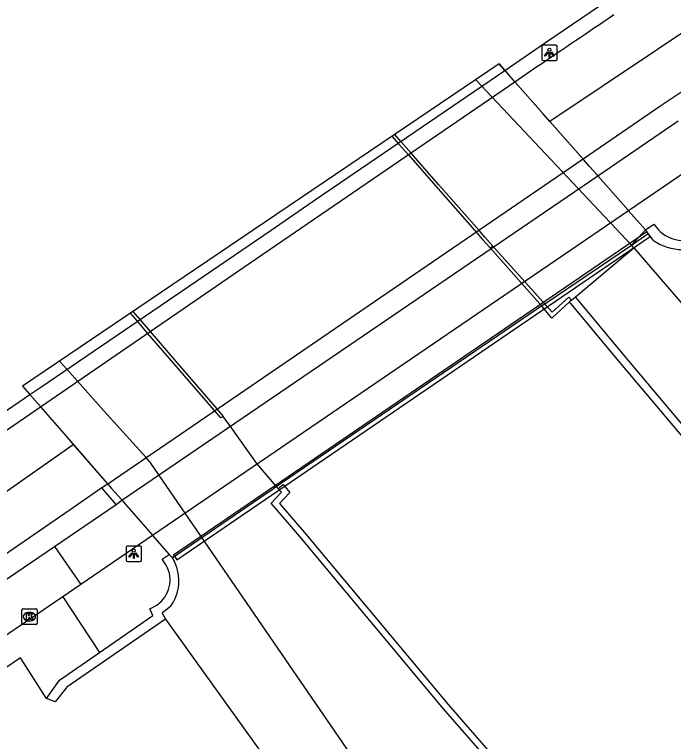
# Model space of a CAD drawing. Extents: x 157692 to 159670, y 381454 to 383289.
# Drawn here: x 157921.96 to 157964.62, y 383160.61 to 383207.7 of the extents above; entities that cross this region are included whole.
import ezdxf

# ---------------------------------------------------------------- set-up
doc = ezdxf.new("R2010")
doc.units = 0
for name, color, linetype in [('IMGEO_Berm_gesloten', 7, 'Continuous'), ('IMGEO_Berm_open', 7, 'Continuous'), ('IMGEO_Dek', 7, 'Continuous'), ('IMGEO_Fietspad_gesloten', 7, 'Continuous'), ('IMGEO_Fietspad_open', 7, 'Continuous'), ('IMGEO_Groenvoorziening', 7, 'Continuous'), ('IMGEO_Hek', 7, 'Continuous'), ('IMGEO_Kademuur', 7, 'Continuous'), ('IMGEO_Kolk', 7, 'Continuous'), ('IMGEO_Lichtpunt', 7, 'Continuous'), ('IMGEO_Muur', 7, 'Continuous'), ('IMGEO_OVBaan_gesloten', 7, 'Continuous'), ('IMGEO_Rijbaan_regionaal_gesloten', 7, 'Continuous'), ('IMGEO_Terreindeel_gesloten', 7, 'Continuous'), ('IMGEO_Verkeerseiland_gesloten', 7, 'Continuous'), ('IMGEO_Voetpad_open', 7, 'Continuous'), ('IMGEO_Waterloop', 7, 'Continuous')]:
    doc.layers.add(name, color=color, linetype=linetype)

msp = doc.modelspace()

# ---------------------------------------------------------------- linework, layer by layer
at = {"layer": 'IMGEO_Berm_gesloten'}
for points in [[(157954.35, 383203.346), (157953.735, 383204.043), (157953.7, 383204.082)], [(157954.35, 383203.346), (157953.735, 383204.043), (157953.7, 383204.082)], [(157959.717, 383197.256), (157959.671, 383197.308), (157959.189, 383197.855), (157958.789, 383198.31), (157958.766, 383198.336)], [(157922.95, 383183.083), (157923.628, 383182.304), (157923.637, 383182.293)], [(157922.95, 383183.083), (157923.628, 383182.304), (157923.637, 383182.293)], [(157927.995, 383177.288), (157928.241, 383177.006), (157928.875, 383176.279), (157928.915, 383176.233)]]:
    msp.add_lwpolyline(points, dxfattribs=at)
at = {"layer": 'IMGEO_Berm_open'}
msp.add_lwpolyline([(157927.995, 383177.288), (157928.241, 383177.006), (157928.875, 383176.279), (157928.915, 383176.233)], dxfattribs=at)
at = {"layer": 'IMGEO_Dek'}
msp.add_lwpolyline([(157922.478, 383183.625), (157922.943, 383183.091), (157922.95, 383183.083), (157923.628, 383182.304), (157923.637, 383182.293), (157925.3, 383180.384), (157927.965, 383177.323), (157927.995, 383177.288), (157928.241, 383177.006), (157928.875, 383176.279), (157928.915, 383176.233), (157930.859, 383174.001), (157930.898, 383173.956), (157931.963, 383172.733), (157932.111, 383172.563), (157932.156, 383172.511), (157932.305, 383172.613), (157932.472, 383172.373), (157963.114, 383193.316), (157962.981, 383193.504), (157962.989, 383193.51), (157962.807, 383193.751), (157961.719, 383194.985), (157961.681, 383195.028), (157959.717, 383197.256), (157959.671, 383197.308), (157959.189, 383197.855), (157958.789, 383198.31), (157958.766, 383198.336), (157956.172, 383201.278), (157954.367, 383203.326), (157954.35, 383203.346), (157953.735, 383204.043), (157953.7, 383204.082), (157953.334, 383204.497), (157938.216, 383194.271)], close=True, dxfattribs=at)
at = {"layer": 'IMGEO_Fietspad_gesloten'}
for points in [[(157959.717, 383197.256), (157964.935, 383200.817)], [(157966.618, 383198.327), (157961.719, 383194.985)], [(157961.719, 383194.985), (157961.681, 383195.028), (157959.717, 383197.256)]]:
    msp.add_lwpolyline(points, dxfattribs=at)
at = {"layer": 'IMGEO_Fietspad_open'}
for points in [[(157928.915, 383176.233), (157959.717, 383197.256)], [(157961.719, 383194.985), (157961.681, 383195.028), (157959.717, 383197.256)], [(157961.719, 383194.985), (157947.656, 383185.39), (157930.898, 383173.956)], [(157924.545, 383173.25), (157928.531, 383175.97)], [(157928.531, 383175.97), (157928.915, 383176.233)], [(157928.915, 383176.233), (157930.859, 383174.001), (157930.898, 383173.956)], [(157928.915, 383176.233), (157930.859, 383174.001), (157930.898, 383173.956)], [(157930.898, 383173.956), (157926.246, 383170.782)], [(157919.766, 383170.483), (157919.995, 383170.164), (157924.545, 383173.25)], [(157924.545, 383173.25), (157926.246, 383170.782)], [(157926.246, 383170.782), (157925.087, 383169.992)], [(157925.087, 383169.992), (157922.064, 383167.929), (157890.766, 383146.6), (157879.23, 383138.78)]]:
    msp.add_lwpolyline(points, dxfattribs=at)
at = {"layer": 'IMGEO_Groenvoorziening'}
for points in [[(157961.903, 383192.77), (157951.825, 383203.476)], [(157961.903, 383192.77), (157962.807, 383193.751)], [(157958.27, 383189.415), (157962.061, 383192.586)], [(157962.061, 383192.586), (157961.903, 383192.77)], [(157962.061, 383192.586), (157979.082, 383172.825), (158000, 383148.657), (158001.274, 383147.185)], [(157947.191, 383154.744), (157930.785, 383178.648), (157930.453, 383179.018), (157927.746, 383182.04), (157926.034, 383183.95), (157925.345, 383184.719), (157924.873, 383185.246)], [(157931.742, 383168.536), (157943.757, 383151.791)]]:
    msp.add_lwpolyline(points, dxfattribs=at)
at = {"layer": 'IMGEO_Hek'}
for points in [[(157961.903, 383192.77), (157962.989, 383193.51)], [(157956.237, 383188.911), (157961.903, 383192.77)], [(157956.237, 383188.911), (157938.777, 383177.02)], [(157937.848, 383176.387), (157938.777, 383177.02)], [(157932.156, 383172.511), (157937.848, 383176.387)]]:
    msp.add_lwpolyline(points, dxfattribs=at)
at = {"layer": 'IMGEO_Kademuur'}
for points in [[(157946.4, 383199.807), (157946.816, 383199.334), (157947.459, 383198.601), (157949.232, 383196.581), (157951.883, 383193.563), (157952.263, 383193.129), (157952.746, 383192.579)], [(157952.918, 383192.697), (157952.435, 383193.247), (157952.054, 383193.681), (157949.404, 383196.698), (157947.63, 383198.718), (157946.987, 383199.45), (157946.572, 383199.923)], [(157952.746, 383192.579), (157952.918, 383192.697)], [(157957.896, 383189.082), (157956.742, 383188.042), (157956.151, 383188.775), (157952.746, 383192.579)], [(157952.918, 383192.697), (157956.772, 383188.419), (157957.846, 383189.387), (157958.02, 383189.194)], [(157958.02, 383189.194), (157957.896, 383189.082)], [(157958.02, 383189.194), (157958.27, 383189.415)], [(157967.542, 383178.362), (157961.362, 383185.701), (157958.27, 383189.415)], [(157967.16, 383178.04), (157960.979, 383185.38), (157957.896, 383189.082)], [(157935.475, 383181.673), (157935.311, 383181.568), (157934.899, 383182.046), (157932.266, 383185.099), (157930.577, 383187.057), (157929.912, 383187.828), (157929.462, 383188.35)], [(157929.625, 383188.459), (157930.074, 383187.938), (157930.739, 383187.167), (157932.428, 383185.208), (157935.06, 383182.155), (157935.475, 383181.673)], [(157966.305, 383143.515), (157953.46, 383158.454), (157949.734, 383162.738), (157940.401, 383173.902), (157938.576, 383176.039), (157939.242, 383176.752), (157939.035, 383176.999)], [(157939.035, 383176.999), (157939.342, 383177.256), (157939.775, 383176.737), (157939.113, 383176.027), (157940.706, 383174.16), (157950.038, 383162.998), (157953.763, 383158.716), (157966.663, 383143.742), (157970.488, 383139.302), (157979.9, 383128.324), (157990.31, 383116.589), (157989.996, 383116.31)]]:
    msp.add_lwpolyline(points, dxfattribs=at)
at = {"layer": 'IMGEO_Kolk'}
for p, q in [((157922.422, 383168.27), (157922.422, 383169.122)), ((157922.497, 383169.196), (157923.349, 383169.196)), ((157922.91, 383168.976), (157922.935, 383168.976)), ((157923.423, 383169.122), (157923.423, 383168.27)), ((157922.933, 383168.416), (157922.908, 383168.416)), ((157923.349, 383168.196), (157922.497, 383168.196))]:
    msp.add_line(p, q, dxfattribs=at)
for points in [[(157922.422, 383168.27), (157922.422, 383169.122)], [(157922.497, 383169.196), (157923.349, 383169.196)], [(157922.743, 383168.896), (157922.866, 383168.896), (157922.866, 383168.745), (157922.996, 383168.896), (157923.16, 383168.896), (157923.014, 383168.745), (157923.167, 383168.496), (157923.015, 383168.496), (157922.93, 383168.66), (157922.866, 383168.593), (157922.866, 383168.496), (157922.743, 383168.496), (157922.743, 383168.896)], [(157923.423, 383169.122), (157923.423, 383168.27)], [(157923.349, 383168.196), (157922.497, 383168.196)]]:
    msp.add_lwpolyline(points, dxfattribs=at)
for centre, start, end in [((157922.499, 383169.12), 91.552, 178.448), ((157922.499, 383169.12), 91.552, 178.448), ((157923.347, 383169.12), 1.552, 88.448), ((157923.347, 383169.12), 1.552, 88.448), ((157922.499, 383168.272), 181.552, 268.448), ((157922.499, 383168.272), 181.552, 268.448), ((157923.347, 383168.272), 271.552, 358.448), ((157923.347, 383168.272), 271.552, 358.448)]:
    msp.add_arc(centre, 0.0765, start, end, dxfattribs=at)
for centre, major_axis, ratio, start_param, end_param in [((157922.909, 383168.696), (-0.387, 0.002), 0.722429, 4.712389, 7.853982), ((157922.934, 383168.696), (-0.39, 0.002), 0.717154, 1.570796, 4.712389)]:
    msp.add_ellipse(centre, major_axis=major_axis, ratio=ratio, start_param=start_param, end_param=end_param, dxfattribs=at)
at = {"layer": 'IMGEO_Lichtpunt'}
for p, q in [((157956.092, 383205.623), (157956.092, 383204.816)), ((157956.092, 383205.623), (157956.092, 383204.816)), ((157956.994, 383205.718), (157956.186, 383205.718)), ((157956.994, 383205.718), (157956.186, 383205.718)), ((157957.088, 383204.816), (157957.088, 383205.623)), ((157957.088, 383204.816), (157957.088, 383205.623)), ((157956.186, 383204.722), (157956.994, 383204.722)), ((157956.186, 383204.722), (157956.994, 383204.722)), ((157929.179, 383173.171), (157929.179, 383172.364)), ((157929.179, 383173.171), (157929.179, 383172.364)), ((157930.081, 383173.266), (157929.273, 383173.266)), ((157930.081, 383173.266), (157929.273, 383173.266)), ((157930.175, 383172.364), (157930.175, 383173.171)), ((157930.175, 383172.364), (157930.175, 383173.171)), ((157929.273, 383172.27), (157930.081, 383172.27)), ((157929.273, 383172.27), (157930.081, 383172.27))]:
    msp.add_line(p, q, dxfattribs=at)
for points in [[(157956.466, 383205.287), (157956.505, 383205.259), (157956.317, 383204.997), (157956.279, 383205.024), (157956.466, 383205.287)], [(157956.568, 383205.239), (157956.615, 383205.239), (157956.615, 383204.917), (157956.568, 383204.917), (157956.568, 383205.239)], [(157956.678, 383205.259), (157956.716, 383205.286), (157956.903, 383205.024), (157956.864, 383204.996), (157956.678, 383205.259)], [(157929.553, 383172.835), (157929.592, 383172.807), (157929.404, 383172.545), (157929.366, 383172.572), (157929.553, 383172.835)], [(157929.655, 383172.787), (157929.702, 383172.787), (157929.702, 383172.465), (157929.655, 383172.465), (157929.655, 383172.787)], [(157929.765, 383172.807), (157929.803, 383172.834), (157929.99, 383172.572), (157929.951, 383172.544), (157929.765, 383172.807)]]:
    msp.add_lwpolyline(points, dxfattribs=at)
for centre in [(157956.591, 383205.421), (157929.678, 383172.969)]:
    msp.add_circle(centre, 0.0994, dxfattribs=at)
for centre, start, end in [((157956.186, 383205.623), 90, 180), ((157956.186, 383205.623), 90, 180), ((157956.994, 383205.623), 0, 90), ((157956.994, 383205.623), 0, 90), ((157956.186, 383204.816), 180, 270), ((157956.186, 383204.816), 180, 270), ((157956.994, 383204.816), 270, 0), ((157956.994, 383204.816), 270, 360), ((157929.273, 383173.171), 90, 180), ((157929.273, 383173.171), 90, 180), ((157930.081, 383173.171), 0, 90), ((157930.081, 383173.171), 0, 90), ((157929.273, 383172.364), 180, 270), ((157929.273, 383172.364), 180, 270), ((157930.081, 383172.364), 270, 0), ((157930.081, 383172.364), 270, 360)]:
    msp.add_arc(centre, 0.0946, start, end, dxfattribs=at)
at = {"layer": 'IMGEO_Muur'}
for points in [[(157962.807, 383193.751), (157963.351, 383194.122), (157963.627, 383193.779)], [(157963.329, 383193.062), (157962.989, 383193.51), (157962.807, 383193.751)], [(157931.78, 383172.025), (157931.515, 383172.428), (157931.963, 383172.733)], [(157931.963, 383172.733), (157932.111, 383172.563), (157932.156, 383172.511), (157932.323, 383172.239)], [(157927.459, 383166.378), (157930.905, 383168.765), (157930.719, 383169.197), (157931.172, 383169.452)], [(157932.081, 383169.383), (157931.526, 383168.928), (157931.742, 383168.536)], [(157931.742, 383168.536), (157929.669, 383167.113), (157925.334, 383164.138), (157924.585, 383163.184), (157924.027, 383163.392)], [(157924.027, 383163.392), (157924.869, 383164.583), (157927.459, 383166.378)]]:
    msp.add_lwpolyline(points, dxfattribs=at)
for centre, radius, start, end in [((157965.246, 383195.264), 2.197, 222.5418, 301.7879), ((157965.239, 383195.839), 3.37, 235.4833, 269.257), ((157929.783, 383171.016), 2.819, 324.606, 25.7074), ((157930.078, 383171.069), 1.952, 304.0749, 29.3348)]:
    msp.add_arc(centre, radius, start, end, dxfattribs=at)
at = {"layer": 'IMGEO_OVBaan_gesloten'}
for points in [[(157953.7, 383204.082), (157956.329, 383205.879), (157960.428, 383208.694)], [(157953.334, 383204.497), (157953.7, 383204.082)], [(157922.95, 383183.083), (157923.72, 383183.608), (157938.564, 383193.735), (157941.516, 383195.753), (157953.7, 383204.082)], [(157922.478, 383183.625), (157922.943, 383183.091), (157922.95, 383183.083)], [(157920.399, 383181.349), (157921.084, 383181.81), (157922.95, 383183.083)]]:
    msp.add_lwpolyline(points, dxfattribs=at)
at = {"layer": 'IMGEO_Rijbaan_regionaal_gesloten'}
for points in [[(158077.767, 383275.326), (158049.972, 383256.761), (158032.968, 383245.58), (158029.687, 383243.473), (158019.237, 383238.688), (158010.485, 383234.005), (157995.043, 383225.217), (157980.374, 383216.401), (157970.501, 383210.073), (157956.624, 383200.765)], [(157954.35, 383203.346), (157955.779, 383204.325)], [(157923.637, 383182.293), (157936.812, 383191.327), (157954.35, 383203.346)], [(157956.624, 383200.765), (157956.172, 383201.278), (157954.367, 383203.326), (157954.35, 383203.346)], [(157958.766, 383198.336), (157956.172, 383201.278), (157954.367, 383203.326), (157954.35, 383203.346)], [(157965.489, 383202.913), (157963.804, 383201.782), (157958.766, 383198.336)], [(157958.766, 383198.336), (157956.624, 383200.765)], [(157958.766, 383198.336), (157927.995, 383177.288)], [(157919.475, 383179.439), (157923.637, 383182.293)], [(157923.637, 383182.293), (157925.3, 383180.384), (157925.761, 383179.854)], [(157923.637, 383182.293), (157925.3, 383180.384), (157927.965, 383177.323), (157927.995, 383177.288)], [(157807.063, 383101.955), (157825.546, 383112.284), (157834.635, 383117.867), (157846.237, 383125.439), (157866.943, 383139.561), (157876.58, 383146.133), (157890.957, 383155.939), (157904.65, 383165.278), (157916.603, 383173.43), (157925.761, 383179.854)], [(157925.761, 383179.854), (157927.965, 383177.323), (157927.995, 383177.288)], [(157927.62, 383177.032), (157925.565, 383175.626), (157920.898, 383172.432)], [(157927.995, 383177.288), (157927.62, 383177.032)]]:
    msp.add_lwpolyline(points, dxfattribs=at)
msp.add_arc((157538.188, 383826.107), 748.996, 303.885466, 304.345515, dxfattribs=at)
at = {"layer": 'IMGEO_Terreindeel_gesloten'}
msp.add_lwpolyline([(157932.305, 383172.613), (157932.472, 383172.373), (157963.114, 383193.316), (157962.981, 383193.504)], dxfattribs=at)
at = {"layer": 'IMGEO_Verkeerseiland_gesloten'}
for points in [[(157959.717, 383197.256), (157959.671, 383197.308), (157959.189, 383197.855), (157958.789, 383198.31), (157958.766, 383198.336)], [(157928.531, 383175.97), (157927.62, 383177.032)]]:
    msp.add_lwpolyline(points, dxfattribs=at)
at = {"layer": 'IMGEO_Voetpad_open'}
for points in [[(157962.807, 383193.751), (157961.719, 383194.985)], [(157962.981, 383193.504), (157962.989, 383193.51), (157962.807, 383193.751), (157961.719, 383194.985)], [(157932.305, 383172.613), (157932.247, 383172.696), (157962.888, 383193.636), (157962.981, 383193.504)], [(157930.898, 383173.956), (157931.963, 383172.733)], [(157930.898, 383173.956), (157931.963, 383172.733), (157932.111, 383172.563), (157932.156, 383172.511), (157932.305, 383172.613)], [(157925.087, 383169.992), (157927.459, 383166.378)], [(157924.027, 383163.392), (157922.349, 383166.022), (157899.959, 383150.789), (157894.981, 383147.345), (157895.066, 383147.254), (157880.392, 383137.203)]]:
    msp.add_lwpolyline(points, dxfattribs=at)
at = {"layer": 'IMGEO_Waterloop'}
msp.add_lwpolyline([(157939.035, 383176.999), (157937.638, 383178.625), (157935.899, 383181.075), (157935.475, 383181.673)], dxfattribs=at)

doc.saveas('drawing.dxf')
